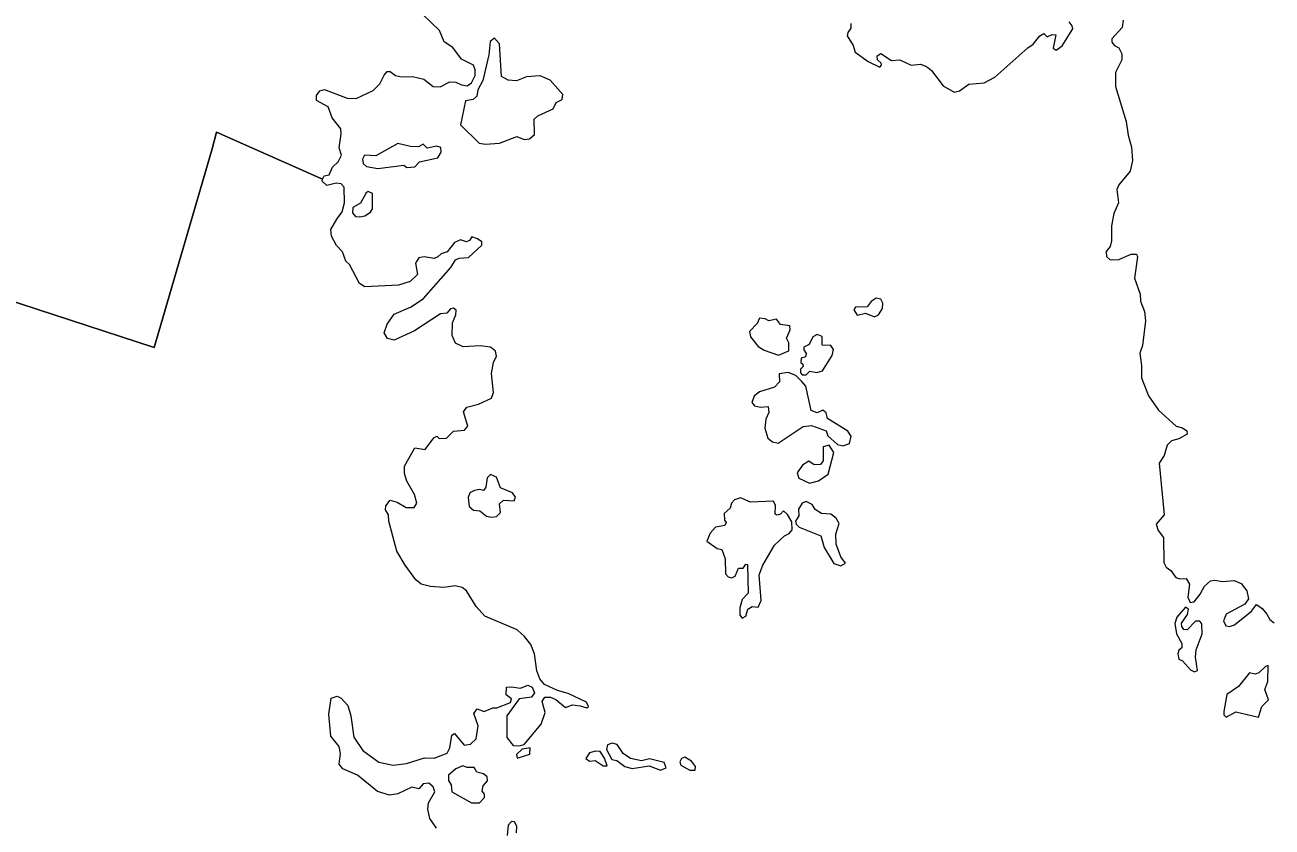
# Model space of a CAD drawing. Extents: x 369010 to 735936, y 6377141 to 6616555.
# Drawn here: x 449282 to 451871, y 6478865 to 6480530 of the extents above; entities that cross this region are included whole.
import ezdxf

# ---------------------------------------------------------------- set-up
doc = ezdxf.new("R2010")
doc.units = 0
doc.header["$LTSCALE"] = 40
doc.layers.add('3', color=7, linetype='Continuous', lineweight=13)

msp = doc.modelspace()

# ---------------------------------------------------------------- linework, layer by layer
at = {"layer": '3'}
for points in [[(449202.52, 6479973.75), (449550.08, 6479860.38), (449670.57, 6480272.65), (449680, 6480307.57), (449900.12, 6480209.76), (449903.1, 6480216.38), (449913.53, 6480219.03), (449920.48, 6480234.75), (449932.72, 6480245.84), (449939.51, 6480259.58), (449934.21, 6480274.97), (449938.85, 6480304.1), (449937.69, 6480314.03), (449919.81, 6480337.03), (449911.7, 6480360.04), (449887.71, 6480372.95), (449887.21, 6480383.37), (449894.16, 6480393.3), (449903.76, 6480395.95), (449951.26, 6480377.58), (449969.96, 6480377.25), (450004.88, 6480393.8), (450018.62, 6480407.87), (450028.05, 6480425.58), (450034.18, 6480433.19), (450040.63, 6480433.19), (450051.06, 6480425.08), (450063.64, 6480422.1), (450086.97, 6480422.43), (450109.98, 6480417.47), (450129.67, 6480402.24), (450144.24, 6480401.41), (450164.26, 6480411.68), (450176.84, 6480411.01), (450188.26, 6480405.22), (450199.85, 6480403.73), (450208.95, 6480409.36), (450217.06, 6480424.75), (450217.06, 6480436.34), (450213.25, 6480446.6), (450188.59, 6480458.84), (450170.55, 6480482.68), (450152.51, 6480494.43), (450142.91, 6480518.26), (450107.83, 6480551.2)], [(450996.58, 6480532.82), (450996.91, 6480522.89), (450990.46, 6480514.12), (450989.3, 6480506.84), (451001.71, 6480486.81), (451005.52, 6480473.41), (451032.66, 6480454.21), (451056.83, 6480442.46), (451060.3, 6480446.27), (451059.48, 6480450.4), (451052.36, 6480457.35), (451051.53, 6480465.46), (451058.81, 6480470.76), (451081.32, 6480456.2), (451098.37, 6480457.02), (451122.2, 6480446.6), (451141.4, 6480448.58), (451153.98, 6480443.62), (451164.24, 6480435.51), (451188.4, 6480403.4), (451211.24, 6480389.99), (451222.33, 6480392.97), (451241.53, 6480406.71), (451273.31, 6480409.52), (451295.81, 6480421.27), (451363.84, 6480482.18), (451374.93, 6480489.96), (451388.83, 6480506.84), (451397.27, 6480511.81), (451404.05, 6480504.85), (451414.48, 6480510.15), (451422.09, 6480508.99), (451416.8, 6480481.52), (451423.25, 6480477.22), (451435.67, 6480486.15), (451457.51, 6480521.74), (451456.35, 6480528.19), (451449.9, 6480535.97)], [(451562.28, 6480539.78), (451559.63, 6480524.38), (451538.28, 6480501.05), (451538.77, 6480493.77), (451544.07, 6480486.81), (451553.34, 6480482.18), (451559.46, 6480469.93), (451559.46, 6480457.35), (451546.06, 6480431.37), (451546.06, 6480401.75), (451568.07, 6480329.09), (451572.21, 6480301.12), (451579.32, 6480276.13), (451581.31, 6480248.16), (451576.68, 6480226.31), (451553.34, 6480198.01), (451549.04, 6480188.41), (451552.51, 6480160.44)], [(450176.51, 6479927.91), (450177.17, 6479938.17), (450171.55, 6479941.98), (450165.75, 6479940.49), (450158.14, 6479931.38), (450144.73, 6479930.22), (450090.61, 6479895.3), (450048.41, 6479875.77), (450034.51, 6479879.25), (450028.05, 6479891.17), (450034.18, 6479909.04), (450048.41, 6479929.4), (450083.99, 6479945.12), (450109.65, 6479962), (450166.58, 6480026.71), (450175.68, 6480042.44), (450183.3, 6480045.91), (450202.83, 6480047.07), (450230.8, 6480072.72), (450230.8, 6480080.01), (450221.69, 6480086.13), (450210.11, 6480090.27), (450204.81, 6480082.65), (450198.69, 6480080.01), (450186.44, 6480083.81), (450174.19, 6480078.35), (450158.8, 6480058.82), (450146.22, 6480055.01), (450138.94, 6480048.23), (450131.99, 6480045.42), (450110.64, 6480048.89), (450099.88, 6480046.57), (450092.6, 6480035.15), (450097.23, 6480012.15), (450082.17, 6479997.25), (450057.68, 6479989.48), (449987.84, 6479986.5), (449976.75, 6479992.95), (449955.56, 6480032.84), (449947.95, 6480039.79), (449941.5, 6480058.82), (449929.08, 6480071.9), (449918.66, 6480091.76), (449917.17, 6480105.16), (449929.41, 6480126.68), (449940.83, 6480142.07), (449945.47, 6480160.44), (449945.14, 6480192.88), (449938.52, 6480200.16), (449928.26, 6480201.32), (449908.73, 6480196.36), (449898.96, 6480205.62), (449900.12, 6480209.76), (449680, 6480307.57), (449670.57, 6480272.65), (449550.08, 6479860.38), (449202.52, 6479973.75)], [(451552.51, 6480160.44), (451542.75, 6480138.26), (451537.45, 6480112.61), (451537.78, 6480081.5), (451534.8, 6480070.08), (451527.02, 6480059.32), (451527.52, 6480049.39), (451535.13, 6480042.44), (451552.68, 6480042.77), (451578.66, 6480054.02), (451589.75, 6480054.02), (451591.9, 6480048.23), (451585.45, 6480004.54), (451597.03, 6479970.77), (451598.19, 6479956.71), (451606.47, 6479935.19), (451608.12, 6479915.66), (451602.16, 6479864.35), (451596.7, 6479848.63), (451600.18, 6479823.31), (451599.85, 6479797.32), (451614.58, 6479760.09), (451635.59, 6479730.3), (451672.01, 6479697.36), (451684.91, 6479693.88), (451694.51, 6479687.26), (451694.84, 6479680.48), (451677.63, 6479670.88), (451662.24, 6479667.07), (451653.47, 6479657.47), (451647.35, 6479636.29), (451636.92, 6479620.24), (451647.01, 6479513.32), (451630.63, 6479493.46), (451634.44, 6479480.88), (451646.02, 6479465.82), (451646.35, 6479414.51), (451651.32, 6479404.25), (451661.25, 6479397.63), (451671.51, 6479383.07), (451679.95, 6479380.42), (451692.53, 6479380.92), (451699.48, 6479369), (451696, 6479342.19), (451701.3, 6479331.1), (451709.08, 6479332.92), (451721.66, 6479348.64), (451730.92, 6479365.19), (451743.5, 6479375.95), (451752.27, 6479377.44), (451768.33, 6479375.12), (451792.16, 6479376.94), (451806.73, 6479370.49), (451818.97, 6479355.59), (451821.95, 6479339.04), (451814.34, 6479327.62), (451776.11, 6479307.27), (451770.31, 6479293.2), (451774.95, 6479283.1), (451782.89, 6479281.61), (451792.99, 6479284.76), (451828.57, 6479313.39), (451838.83, 6479326.8), (451850.42, 6479318.85), (451860.35, 6479306.94), (451866.47, 6479295.85), (451875.58, 6479288.9)], [(450131.83, 6479008.04), (450158.31, 6479018.3), (450164.1, 6479029.39), (450168.57, 6479056.2), (450174.03, 6479059.34), (450194.22, 6479035.51), (450207.3, 6479037.5), (450218.88, 6479048.58), (450223.35, 6479075.4), (450214.25, 6479100.72), (450220.7, 6479110.65), (450235.27, 6479105.35), (450253.14, 6479112.97), (450261.91, 6479112.63), (450289.88, 6479124.05), (450292.53, 6479131.34), (450281.11, 6479139.78), (450281.77, 6479155.83), (450292.2, 6479156.33), (450310.9, 6479153.18), (450326.29, 6479159.64), (450335.4, 6479155.83), (450340.03, 6479144.08), (450333.57, 6479135.14), (450307.92, 6479131.34), (450282.27, 6479096.08), (450282.6, 6479050.9), (450295.51, 6479034.85), (450307.42, 6479033.69), (450318.51, 6479036.34), (450353.6, 6479078.54), (450362.37, 6479102.7), (450355.59, 6479126.04), (450361.71, 6479134.48), (450373.46, 6479134.48), (450384.22, 6479129.85), (450404.58, 6479113.3), (450419.14, 6479118.76), (450434.86, 6479116.77), (450448.6, 6479112.97), (450451.74, 6479115.61), (450447.77, 6479124.55), (450409.87, 6479142.43), (450387.36, 6479148.55), (450360.55, 6479161.29), (450350.95, 6479172.71), (450344.5, 6479189.26), (450340.19, 6479224.52), (450332.58, 6479244.05), (450319.51, 6479260.43), (450304.28, 6479274.33), (450236.75, 6479302.96), (450219.05, 6479322.99), (450199.02, 6479355.43), (450189.92, 6479362.38), (450175.35, 6479365.86), (450151.52, 6479362.71), (450124.38, 6479364.37), (450104.52, 6479369), (450093.92, 6479378.1), (450071.25, 6479408.39), (450054.04, 6479437.52), (450037.49, 6479500.25), (450036.66, 6479512.99), (450030.87, 6479523.75), (450031.36, 6479532.19), (450040.14, 6479543.94), (450054.7, 6479539.8), (450073.73, 6479528.22), (450090.28, 6479528.71), (450095.58, 6479537.15), (450091.11, 6479555.03), (450074.89, 6479583), (450069.93, 6479599.22), (450070.09, 6479614.44), (450091.28, 6479652.01), (450113.12, 6479648.54), (450130.67, 6479673.03), (450137.12, 6479676.18), (450141.92, 6479671.54), (450156.98, 6479672.04), (450171.55, 6479686.6), (450194.88, 6479688.75), (450201.67, 6479697.19), (450192.57, 6479726.82), (450199.52, 6479736.75), (450224.01, 6479742.87), (450250.82, 6479755.12), (450255.13, 6479767.37), (450250.99, 6479806.43), (450254.79, 6479829.1), (450261.25, 6479842.51), (450258.93, 6479852.77), (450248.34, 6479861.21), (450227.49, 6479863.53), (450191.74, 6479861.54), (450175.68, 6479869.32), (450169.23, 6479885.37), (450169.89, 6479911.36), (450176.51, 6479927.91)], [(450136.46, 6478863.22), (450122.89, 6478883.08), (450118.25, 6478902.61), (450120.24, 6478915.35), (450133.15, 6478938.36), (450129.84, 6478948.95), (450120.57, 6478956.23), (450109.15, 6478954.74), (450099.72, 6478944.48), (450085.48, 6478948.29), (450056.36, 6478934.06), (450038.81, 6478931.74), (450013.82, 6478939.35), (449972.28, 6478973.12), (449941.99, 6478986.19), (449934.38, 6478996.12), (449937.52, 6479017.64), (449934.38, 6479032.53), (449917.17, 6479054.05), (449912.7, 6479099.56), (449917.66, 6479132.83), (449930.41, 6479137.13), (449938.35, 6479132.83), (449952.58, 6479117.6), (449958.38, 6479096.08), (449964.83, 6479051.73), (449983.53, 6479024.42), (450017.13, 6479000.26), (450046.59, 6478993.47), (450074.23, 6478996.95), (450111.3, 6479008.7), (450131.83, 6479008.04)], [(450302.46, 6478853.29), (450303.62, 6478867.03), (450298.32, 6478876.13), (450291.87, 6478876.96), (450285.58, 6478869.01), (450282.93, 6478847.83)]]:
    msp.add_lwpolyline(points, dxfattribs=at)
for points in [[(450256.95, 6480502.21), (450247.84, 6480495.59), (450245.2, 6480467.62), (450232.95, 6480414.49), (450222.02, 6480394.79), (450220.2, 6480381.89), (450212.92, 6480374.93), (450196.7, 6480371.95), (450186.44, 6480322.8), (450225.17, 6480284.57), (450238.08, 6480282.25), (450267.21, 6480284.57), (450303.62, 6480297.97), (450318.18, 6480291.85), (450329.6, 6480293.34), (450340.19, 6480302.11), (450339.04, 6480334.39), (450346.65, 6480341.17), (450378.92, 6480355.74), (450384.72, 6480368.48), (450397.29, 6480375.26), (450398.78, 6480385.69), (450372.47, 6480415.48), (450351.95, 6480424.42), (450323.48, 6480421.77), (450302.79, 6480413.99), (450285.58, 6480415.48), (450271.51, 6480422.76), (450267.21, 6480490.29)], [(450075.22, 6480233.59), (450091.61, 6480235.58), (450101.54, 6480245.51), (450139.44, 6480254.28), (450146.06, 6480265.7), (450145.56, 6480275.3), (450137.12, 6480278.45), (450116.93, 6480274.14), (450108.49, 6480282.58), (450098.89, 6480276.79), (450082.51, 6480277.29), (450056.36, 6480284.07), (450010.84, 6480258.09), (449987.01, 6480259.25), (449983.2, 6480251.14), (449984.03, 6480242.37), (449991.31, 6480235.91), (450014.98, 6480232.1), (450068.6, 6480238.56)], [(449994.95, 6480183.78), (449990.32, 6480181.13), (449978.4, 6480159.94), (449962.68, 6480151.17), (449962.02, 6480139.75), (449968.47, 6480131.97), (449977.24, 6480131.64), (449987.67, 6480133.63), (449999.42, 6480140.91), (450003.39, 6480148.19), (450003.39, 6480179.97)], [(451049.54, 6479962.83), (451038.95, 6479955.88), (451030.51, 6479944.46), (451006.35, 6479944.13), (451003.2, 6479938.33), (451009.82, 6479927.58), (451027.04, 6479931.38), (451045.74, 6479924.1), (451054.18, 6479928.4), (451062.62, 6479941.31), (451062.95, 6479952.57), (451058.81, 6479960.51)], [(450846.47, 6479844.82), (450868.15, 6479853.27), (450868.15, 6479870.15), (450862.86, 6479879.75), (450870.97, 6479896.96), (450870.14, 6479905.4), (450850.94, 6479908.38), (450842.5, 6479919.14), (450826.45, 6479915.66), (450819.16, 6479919.96), (450807.25, 6479921.12), (450802.28, 6479910.36), (450786.23, 6479893.81), (450788.55, 6479882.72), (450803.94, 6479862.53), (450816.52, 6479854.75)], [(450927.07, 6479887.36), (450917.47, 6479882.72), (450909.86, 6479866.34), (450899.1, 6479860.88), (450898.77, 6479855.58), (450904.07, 6479847.97), (450902.58, 6479841.02), (450893.64, 6479838.37), (450892.98, 6479829.43), (450897.12, 6479826.12), (450897.61, 6479821.16), (450892.15, 6479815.36), (450891.82, 6479807.75), (450895.3, 6479803.78), (450904.07, 6479803.78), (450911.68, 6479811.06), (450925.91, 6479808.41), (450938.16, 6479812.22), (450958.02, 6479844), (450960.67, 6479856.41), (450955.37, 6479864.69), (450937.33, 6479865.51), (450937.33, 6479883.22)], [(450897.61, 6479696.53), (450914.82, 6479698.85), (450945.11, 6479687.76), (450949.25, 6479677), (450969.11, 6479659.46), (450981.03, 6479656.65), (450994.1, 6479661.28), (450997.08, 6479676.67), (450990.46, 6479686.93), (450947.93, 6479713.08), (450945.61, 6479725), (450938.33, 6479730.63), (450926.91, 6479724.5), (450914.16, 6479729.96), (450903.07, 6479780.11), (450895.13, 6479790.04), (450882.39, 6479802.29), (450866.66, 6479808.41), (450847.63, 6479805.43), (450848.62, 6479788.88), (450838.03, 6479778.13), (450806.92, 6479768.2), (450796.16, 6479759.76), (450791.19, 6479746.02), (450796.99, 6479739.07), (450808.9, 6479736.42), (450824.96, 6479737.91), (450826.11, 6479725.33), (450820.32, 6479711.43), (450818, 6479693.06), (450824.62, 6479672.37), (450834.22, 6479664.43), (450845.64, 6479662.11)], [(450951.73, 6479657.47), (450939.15, 6479654.49), (450939.48, 6479625.37), (450933.36, 6479617.59), (450920.78, 6479617.26), (450909.2, 6479624.87), (450896.12, 6479616.43), (450885.03, 6479600.38), (450888.84, 6479588.96), (450911.18, 6479579.03), (450929.55, 6479583.49), (450949.91, 6479597.4), (450961.66, 6479642.58)], [(450250.99, 6479508.02), (450260.92, 6479509.51), (450269.03, 6479518.29), (450267.04, 6479535.99), (450275.48, 6479543.61), (450297.66, 6479542.45), (450300.31, 6479550.06), (450294.18, 6479558.5), (450269.36, 6479569.26), (450260.92, 6479591.44), (450248.34, 6479596.9), (450241.39, 6479589.95), (450238.74, 6479570.42), (450233.78, 6479563.47), (450225.67, 6479565.78), (450215.74, 6479563.96), (450205.81, 6479559), (450202.33, 6479549.4), (450204.32, 6479530.2), (450213.09, 6479522.59), (450226.49, 6479521.43), (450240.23, 6479510.67)], [(450771.17, 6479298.83), (450778.45, 6479302.63), (450782.92, 6479317.69), (450791.86, 6479322.66), (450804.1, 6479321.5), (450810.56, 6479335.24), (450806.59, 6479388.86), (450813.87, 6479408.39), (450838.36, 6479450.26), (450859.05, 6479469.79), (450868.98, 6479474.43), (450875.1, 6479482.37), (450874.44, 6479498.42), (450865.5, 6479513.82), (450856.73, 6479521.43), (450850.61, 6479514.64), (450843.66, 6479512.33), (450839.52, 6479514.64), (450840.35, 6479532.52), (450836.04, 6479541.46), (450788.21, 6479539.14), (450767.53, 6479548.24), (450755.28, 6479544.43), (450748.66, 6479537.65), (450746.34, 6479526.89), (450733.43, 6479515.8), (450734.59, 6479502.4), (450738.07, 6479496.94), (450734.76, 6479491.14), (450715.56, 6479487.83), (450704.8, 6479475.42), (450698.01, 6479458.7), (450719.36, 6479443.31), (450728.63, 6479440.99), (450735.91, 6479421.8), (450736.25, 6479390.85), (450742.04, 6479384.39), (450749.32, 6479382.74), (450756.6, 6479385.88), (450763.39, 6479402.76), (450772.99, 6479402.76), (450778.78, 6479410.71), (450782.26, 6479410.38), (450783.41, 6479350.96), (450771.17, 6479337.55), (450766.53, 6479320.01), (450766.2, 6479304.95)], [(450975.73, 6479407.23), (450985.33, 6479413.02), (450976.06, 6479426.1), (450966.13, 6479452.08), (450965.3, 6479472.77), (450972.59, 6479495.11), (450966.13, 6479506.53), (450955.04, 6479514.64), (450935.84, 6479515.8), (450922.77, 6479524.57), (450916.65, 6479534.5), (450903.74, 6479540.63), (450895.63, 6479537.15), (450888.34, 6479524.91), (450888.68, 6479511.17), (450881.89, 6479500.08), (450883.38, 6479493.96), (450889.5, 6479487.83), (450934.69, 6479469.3), (450941.64, 6479445.3), (450961.17, 6479411.87)], [(451710.4, 6479187.44), (451716.53, 6479190.42), (451712.22, 6479217.73), (451713.88, 6479233.29), (451726.13, 6479266.22), (451725.63, 6479286.91), (451721.16, 6479292.37), (451711.89, 6479292.37), (451694.68, 6479274.66), (451687.73, 6479275.49), (451683.59, 6479281.28), (451683.09, 6479288.07), (451695.84, 6479306.61), (451697.33, 6479317.2), (451691.2, 6479321.83), (451673.16, 6479300.48), (451669.36, 6479287.74), (451672.5, 6479265.89), (451683.59, 6479246.36), (451683.59, 6479237.26), (451677.47, 6479232.13), (451675.48, 6479224.85), (451677.8, 6479213.43), (451685.41, 6479210.45), (451701.96, 6479191.25)], [(451863, 6479200.52), (451857.37, 6479198.53), (451843.96, 6479185.46), (451836.19, 6479182.81), (451824.43, 6479185.46), (451801.43, 6479156.82), (451777.27, 6479140.61), (451770.81, 6479105.02), (451771.14, 6479098.07), (451775.78, 6479093.6), (451795.64, 6479104.36), (451843.14, 6479093.6), (451850.09, 6479115.45), (451863.82, 6479129.19), (451856.21, 6479151.03), (451862.67, 6479167.42)], [(450601.86, 6478983.05), (450613.28, 6478988.01), (450609.14, 6478999.26), (450578.85, 6479006.55), (450561.97, 6479002.57), (450539.46, 6479007.21), (450523.74, 6479017.64), (450511.49, 6479036.67), (450501.06, 6479039.48), (450491.47, 6479035.68), (450489.15, 6479026.08), (450500.73, 6479005.39), (450510.99, 6479003.73), (450527.21, 6478990.82), (450542.44, 6478986.52), (450578.02, 6478991.98)], [(450331.26, 6479029.88), (450314.38, 6479027.23), (450302.46, 6479015.65), (450303.95, 6479008.04), (450330.43, 6479016.48)], [(450482.2, 6478992.64), (450490.97, 6478991.98), (450485.51, 6479008.04), (450476.4, 6479021.77), (450466.81, 6479022.93), (450454.23, 6479019.13), (450446.45, 6479007.71), (450454.23, 6479002.24), (450465.65, 6479003.07)], [(450225.83, 6478915.35), (450236.26, 6478926.77), (450236.26, 6478933.23), (450231.62, 6478939.85), (450233.11, 6478950.61), (450242.38, 6478961.2), (450241.55, 6478969.64), (450234.27, 6478975.76), (450220.2, 6478979.24), (450214.41, 6478989.17), (450199.85, 6478989.17), (450191.08, 6478992.64), (450176.51, 6478985.86), (450161.62, 6478972.78), (450161.62, 6478961.7), (450167.24, 6478952.76), (450168.4, 6478938.36), (450209.45, 6478915.69)], [(450673.35, 6478983.54), (450674.35, 6478991.15), (450666.07, 6479001.91), (450652.17, 6479010.02), (450645.38, 6479007.21), (450641.41, 6479000.75), (450643.4, 6478993.8), (450662.1, 6478983.54)]]:
    msp.add_lwpolyline(points, close=True, dxfattribs=at)

doc.saveas('drawing.dxf')
